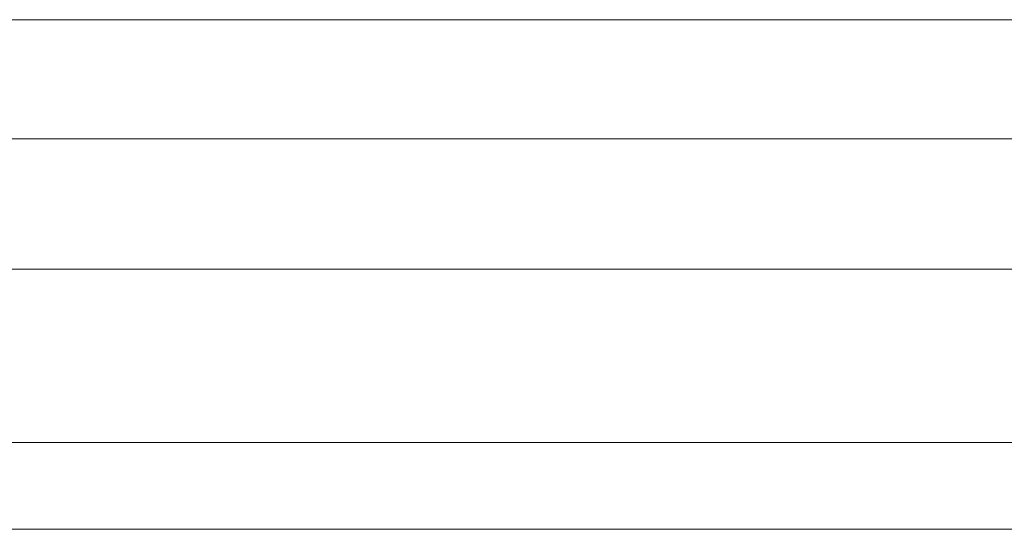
# Model space of a CAD drawing. Header units: metres. Extents: x -3.6 to 84.5, y -11 to 16.8.
# Tile 511 of 656: x 59.5528 to 59.6437, y -0.181 to -0.134. Entities that reach past the tile are written whole.
import ezdxf

# ---------------------------------------------------------------- set-up
doc = ezdxf.new("R2010")
doc.units = ezdxf.units.M
doc.header["$MEASUREMENT"] = 0
doc.layers.add('301 - Elemente.Linie', color=7, linetype='Continuous')

msp = doc.modelspace()

# ---------------------------------------------------------------- linework, layer by layer
at = {"layer": '301 - Elemente.Linie', "color": 7, "linetype": 'Continuous', "lineweight": 5}
for p, q in [((61.544989, -0.134), (59.543989, -0.134)), ((61.557989, -0.145), (59.530989, -0.145)), ((59.530989, -0.157), (61.548489, -0.157)), ((61.548489, -0.157), (59.530989, -0.157)), ((59.530989, -0.173), (61.548489, -0.173)), ((61.548489, -0.173), (59.530989, -0.173)), ((59.530989, -0.181), (61.557989, -0.181)), ((61.557989, -0.181), (59.530989, -0.181))]:
    msp.add_line(p, q, dxfattribs=at)

doc.saveas('drawing.dxf')
